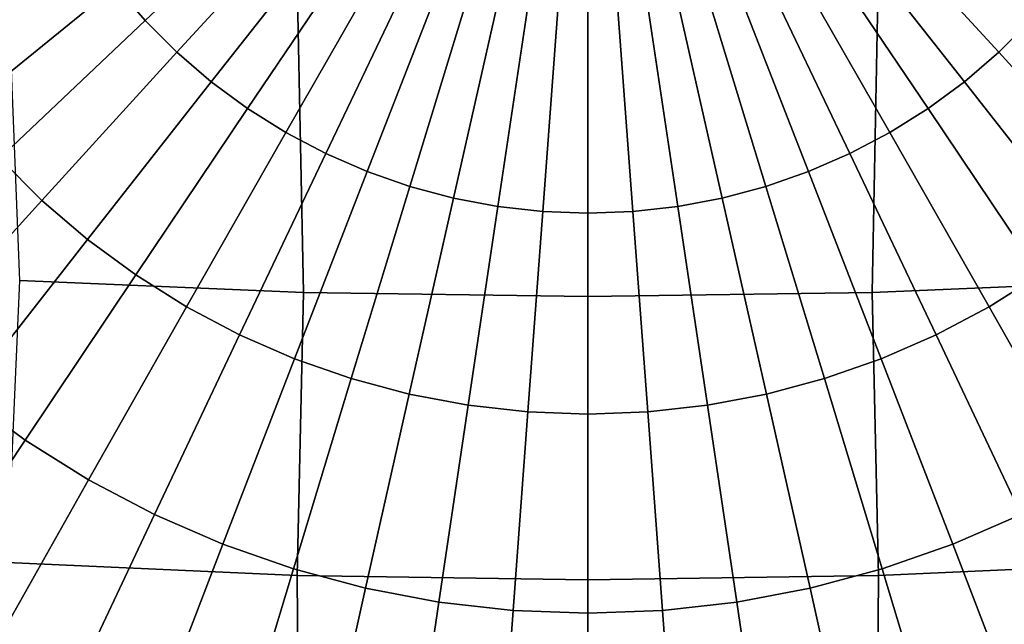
# Model space of a CAD drawing. Header units: metres. Extents: x -109 to 109, y -100 to 58.
# Tile 204 of 642: x -1.61 to 1.18, y -92.11 to -90.4. Entities that reach past the tile are written whole.
import ezdxf

# ---------------------------------------------------------------- set-up
doc = ezdxf.new("R2010")
doc.units = ezdxf.units.M
doc.layers.add('solid_21_062_100_XXX', color=7, linetype='CONTINUOUS')

msp = doc.modelspace()

# ---------------------------------------------------------------- linework, layer by layer
at = {"layer": 'solid_21_062_100_XXX'}
for points in [[(-0.895418, -89.941681, -22.104429), (-0.839552, -90.006447, -22.108925), (-1.257117, -90.398659, -22.053604), (-1.34077, -90.301689, -22.046875)], [(0.839552, -90.006447, -22.108925), (0.895418, -89.941681, -22.104429), (1.34077, -90.301689, -22.046875), (1.257117, -90.398659, -22.053604)], [(-0.839552, -90.006447, -22.108925), (-0.77899, -90.066864, -22.113117), (-1.166434, -90.489128, -22.059883), (-1.257117, -90.398659, -22.053604)], [(0.77899, -90.066864, -22.113117), (0.839552, -90.006447, -22.108925), (1.257117, -90.398659, -22.053604), (1.166434, -90.489128, -22.059883)], [(-0.77899, -90.066864, -22.113117), (-0.714072, -90.122597, -22.116985), (-1.069228, -90.572578, -22.065676), (-1.166434, -90.489128, -22.059883)], [(0.714072, -90.122597, -22.116985), (0.77899, -90.066864, -22.113117), (1.166434, -90.489128, -22.059883), (1.069228, -90.572578, -22.065676)], [(-1.485155, -90.090424, -22.032211), (-1.416924, -90.198753, -22.03973), (-1.882877, -90.523628, -21.947023), (-1.973545, -90.379677, -21.937033)], [(-0.714072, -90.122597, -22.116985), (-0.645161, -90.173332, -22.120506), (-0.966043, -90.648552, -22.070948), (-1.069228, -90.572578, -22.065676)], [(0.645161, -90.173332, -22.120506), (0.714072, -90.122597, -22.116985), (1.069228, -90.572578, -22.065676), (0.966043, -90.648552, -22.070948)], [(-0.645161, -90.173332, -22.120506), (-0.572641, -90.218788, -22.123661), (-0.857454, -90.716614, -22.075672), (-0.966043, -90.648552, -22.070948)], [(0.572641, -90.218788, -22.123661), (0.645161, -90.173332, -22.120506), (0.966043, -90.648552, -22.070948), (0.857454, -90.716614, -22.075672)], [(-1.416924, -90.198753, -22.03973), (-1.34077, -90.301689, -22.046875), (-1.78168, -90.660423, -21.956518), (-1.882877, -90.523628, -21.947023)], [(-0.572641, -90.218788, -22.123661), (-0.49692, -90.258713, -22.126432), (-0.744071, -90.776398, -22.079821), (-0.857454, -90.716614, -22.075672)], [(0.49692, -90.258713, -22.126432), (0.572641, -90.218788, -22.123661), (0.857454, -90.716614, -22.075672), (0.744071, -90.776398, -22.079821)], [(-0.49692, -90.258713, -22.126432), (-0.418419, -90.292877, -22.128803), (-0.626527, -90.82756, -22.083372), (-0.744071, -90.776398, -22.079821)], [(0.418419, -90.292877, -22.128803), (0.49692, -90.258713, -22.126432), (0.744071, -90.776398, -22.079821), (0.626527, -90.82756, -22.083372)], [(-1.34077, -90.301689, -22.046875), (-1.257117, -90.398659, -22.053604), (-1.670518, -90.789284, -21.965462), (-1.78168, -90.660423, -21.956518)], [(-0.80738, -91.171432, 18.383917), (-0.82393, -90.333626, 19.471392), (-1.646662, -90.298286, 19.443331), (-1.613629, -91.136925, 18.358192)], [(-0.418419, -90.292877, -22.128803), (-0.337578, -90.321098, -22.130762), (-0.505478, -90.869812, -22.086304), (-0.626527, -90.82756, -22.083372)], [(0.337578, -90.321098, -22.130762), (0.418419, -90.292877, -22.128803), (0.626527, -90.82756, -22.083372), (0.505478, -90.869812, -22.086304)], [(0.807157, -91.17144, 18.383921), (1.613405, -91.13694, 18.358202), (1.646465, -90.298302, 19.443338), (0.823732, -90.333626, 19.471397)], [(-0.80738, -91.171432, 18.383917), (-0.000112, -91.182945, 18.392502), (-0.000099, -90.345413, 19.480757), (-0.82393, -90.333626, 19.471392)], [(-0.337578, -90.321098, -22.130762), (-0.254849, -90.343216, -22.132298), (-0.381603, -90.902924, -22.088602), (-0.505478, -90.869812, -22.086304)], [(-0.254849, -90.343216, -22.132298), (-0.170696, -90.3591, -22.1334), (-0.255594, -90.926712, -22.090254), (-0.381603, -90.902924, -22.088602)], [(-0.000112, -91.182945, 18.392502), (0.807157, -91.17144, 18.383921), (0.823732, -90.333626, 19.471397), (-0.000099, -90.345413, 19.480757)], [(0.170696, -90.3591, -22.1334), (0.254849, -90.343216, -22.132298), (0.381603, -90.902924, -22.088602), (0.255594, -90.926712, -22.090254)], [(0.254849, -90.343216, -22.132298), (0.337578, -90.321098, -22.130762), (0.505478, -90.869812, -22.086304), (0.381603, -90.902924, -22.088602)], [(-0.170696, -90.3591, -22.1334), (-0.085587, -90.368668, -22.134064), (-0.128155, -90.94104, -22.091248), (-0.255594, -90.926712, -22.090254)], [(-0.085587, -90.368668, -22.134064), (0, -90.371857, -22.134285), (0, -90.945824, -22.091579), (-0.128155, -90.94104, -22.091248)], [(0.128155, -90.94104, -22.091248), (0, -90.945824, -22.091579), (0, -90.371857, -22.134285), (0.085587, -90.368668, -22.134064)], [(0.085587, -90.368668, -22.134064), (0.170696, -90.3591, -22.1334), (0.255594, -90.926712, -22.090254), (0.128155, -90.94104, -22.091248)], [(-1.257117, -90.398659, -22.053604), (-1.166434, -90.489128, -22.059883), (-1.550014, -90.9095, -21.973804), (-1.670518, -90.789284, -21.965462)], [(1.166434, -90.489128, -22.059883), (1.257117, -90.398659, -22.053604), (1.670518, -90.789284, -21.965462), (1.550014, -90.9095, -21.973804)], [(-1.166434, -90.489128, -22.059883), (-1.069228, -90.572578, -22.065676), (-1.420842, -91.020393, -21.981501), (-1.550014, -90.9095, -21.973804)], [(1.069228, -90.572578, -22.065676), (1.166434, -90.489128, -22.059883), (1.550014, -90.9095, -21.973804), (1.420842, -91.020393, -21.981501)], [(-1.069228, -90.572578, -22.065676), (-0.966043, -90.648552, -22.070948), (-1.283724, -91.121346, -21.988508), (-1.420842, -91.020393, -21.981501)], [(0.966043, -90.648552, -22.070948), (1.069228, -90.572578, -22.065676), (1.420842, -91.020393, -21.981501), (1.283724, -91.121346, -21.988508)], [(-0.966043, -90.648552, -22.070948), (-0.857454, -90.716614, -22.075672), (-1.139427, -91.2118, -21.994785), (-1.283724, -91.121346, -21.988508)], [(0.857454, -90.716614, -22.075672), (0.966043, -90.648552, -22.070948), (1.283724, -91.121346, -21.988508), (1.139427, -91.2118, -21.994785)], [(-0.857454, -90.716614, -22.075672), (-0.744071, -90.776398, -22.079821), (-0.988758, -91.291237, -22.000298), (-1.139427, -91.2118, -21.994785)], [(0.744071, -90.776398, -22.079821), (0.857454, -90.716614, -22.075672), (1.139427, -91.2118, -21.994785), (0.988758, -91.291237, -22.000298)], [(-1.670518, -90.789284, -21.965462), (-1.550014, -90.9095, -21.973804), (-1.92846, -91.326576, -21.855165), (-2.078385, -91.17701, -21.844786)], [(-0.744071, -90.776398, -22.079821), (-0.626527, -90.82756, -22.083372), (-0.832559, -91.359222, -22.005016), (-0.988758, -91.291237, -22.000298)], [(0.626527, -90.82756, -22.083372), (0.744071, -90.776398, -22.079821), (0.988758, -91.291237, -22.000298), (0.832559, -91.359222, -22.005016)], [(-0.626527, -90.82756, -22.083372), (-0.505478, -90.869812, -22.086304), (-0.671704, -91.415375, -22.008913), (-0.832559, -91.359222, -22.005016)], [(0.505478, -90.869812, -22.086304), (0.626527, -90.82756, -22.083372), (0.832559, -91.359222, -22.005016), (0.671704, -91.415375, -22.008913)], [(-0.505478, -90.869812, -22.086304), (-0.381603, -90.902924, -22.088602), (-0.507093, -91.459373, -22.011969), (-0.671704, -91.415375, -22.008913)], [(0.381603, -90.902924, -22.088602), (0.505478, -90.869812, -22.086304), (0.671704, -91.415375, -22.008913), (0.507093, -91.459373, -22.011969)], [(-0.381603, -90.902924, -22.088602), (-0.255594, -90.926712, -22.090254), (-0.339646, -91.490982, -22.014162), (-0.507093, -91.459373, -22.011969)], [(0.255594, -90.926712, -22.090254), (0.381603, -90.902924, -22.088602), (0.507093, -91.459373, -22.011969), (0.339646, -91.490982, -22.014162)], [(-1.550014, -90.9095, -21.973804), (-1.420842, -91.020393, -21.981501), (-1.767749, -91.464546, -21.864742), (-1.92846, -91.326576, -21.855165)], [(-0.255594, -90.926712, -22.090254), (-0.128155, -90.94104, -22.091248), (-0.170299, -91.510017, -22.015482), (-0.339646, -91.490982, -22.014162)], [(0.128155, -90.94104, -22.091248), (0.255594, -90.926712, -22.090254), (0.339646, -91.490982, -22.014162), (0.170299, -91.510017, -22.015482)], [(-0.128155, -90.94104, -22.091248), (0, -90.945824, -22.091579), (0, -91.516373, -22.015924), (-0.170299, -91.510017, -22.015482)], [(0.170299, -91.510017, -22.015482), (0, -91.516373, -22.015924), (0, -90.945824, -22.091579), (0.128155, -90.94104, -22.091248)], [(-1.420842, -91.020393, -21.981501), (-1.283724, -91.121346, -21.988508), (-1.597153, -91.590157, -21.873459), (-1.767749, -91.464546, -21.864742)], [(-1.283724, -91.121346, -21.988508), (-1.139427, -91.2118, -21.994785), (-1.417625, -91.70269, -21.881269), (-1.597153, -91.590157, -21.873459)], [(1.139427, -91.2118, -21.994785), (1.283724, -91.121346, -21.988508), (1.597153, -91.590157, -21.873459), (1.417625, -91.70269, -21.881269)], [(-1.648931, -91.93808, 17.245081), (-0.824922, -91.974678, 17.270664), (-0.80738, -91.171432, 18.383917), (-1.613629, -91.136925, 18.358192)], [(1.649253, -91.938065, 17.245068), (1.613405, -91.13694, 18.358202), (0.807157, -91.17144, 18.383921), (0.825244, -91.974663, 17.270657)], [(-0.824922, -91.974678, 17.270664), (0.000161, -91.986877, 17.279198), (-0.000112, -91.182945, 18.392502), (-0.80738, -91.171432, 18.383917)], [(0.825244, -91.974663, 17.270657), (0.807157, -91.17144, 18.383921), (-0.000112, -91.182945, 18.392502), (0.000161, -91.986877, 17.279198)], [(-1.139427, -91.2118, -21.994785), (-0.988758, -91.291237, -22.000298), (-1.230169, -91.801521, -21.888128), (-1.417625, -91.70269, -21.881269)], [(0.988758, -91.291237, -22.000298), (1.139427, -91.2118, -21.994785), (1.417625, -91.70269, -21.881269), (1.230169, -91.801521, -21.888128)], [(-0.988758, -91.291237, -22.000298), (-0.832559, -91.359222, -22.005016), (-1.035833, -91.886108, -21.893999), (-1.230169, -91.801521, -21.888128)], [(0.832559, -91.359222, -22.005016), (0.988758, -91.291237, -22.000298), (1.230169, -91.801521, -21.888128), (1.035833, -91.886108, -21.893999)], [(-0.832559, -91.359222, -22.005016), (-0.671704, -91.415375, -22.008913), (-0.835705, -91.955971, -21.898848), (-1.035833, -91.886108, -21.893999)], [(0.671704, -91.415375, -22.008913), (0.832559, -91.359222, -22.005016), (1.035833, -91.886108, -21.893999), (0.835705, -91.955971, -21.898848)], [(-0.671704, -91.415375, -22.008913), (-0.507093, -91.459373, -22.011969), (-0.630902, -92.010712, -21.902647), (-0.835705, -91.955971, -21.898848)], [(0.507093, -91.459373, -22.011969), (0.671704, -91.415375, -22.008913), (0.835705, -91.955971, -21.898848), (0.630902, -92.010712, -21.902647)], [(-1.767749, -91.464546, -21.864742), (-1.597153, -91.590157, -21.873459), (-1.905292, -92.053421, -21.726183), (-2.108801, -91.90358, -21.715784)], [(-0.507093, -91.459373, -22.011969), (-0.339646, -91.490982, -22.014162), (-0.422572, -92.050034, -21.905376), (-0.630902, -92.010712, -21.902647)], [(0.339646, -91.490982, -22.014162), (0.507093, -91.459373, -22.011969), (0.630902, -92.010712, -21.902647), (0.422572, -92.050034, -21.905376)], [(-0.339646, -91.490982, -22.014162), (-0.170299, -91.510017, -22.015482), (-0.211878, -92.073715, -21.907021), (-0.422572, -92.050034, -21.905376)], [(0.170299, -91.510017, -22.015482), (0.339646, -91.490982, -22.014162), (0.422572, -92.050034, -21.905376), (0.211878, -92.073715, -21.907021)], [(-0.170299, -91.510017, -22.015482), (0, -91.516373, -22.015924), (0, -92.081627, -21.90757), (-0.211878, -92.073715, -21.907021)], [(0.211878, -92.073715, -21.907021), (0, -92.081627, -21.90757), (0, -91.516373, -22.015924), (0.170299, -91.510017, -22.015482)], [(-1.597153, -91.590157, -21.873459), (-1.417625, -91.70269, -21.881269), (-1.691127, -92.18766, -21.7355), (-1.905292, -92.053421, -21.726183)], [(-1.417625, -91.70269, -21.881269), (-1.230169, -91.801521, -21.888128), (-1.467505, -92.305565, -21.743683), (-1.691127, -92.18766, -21.7355)], [(-1.230169, -91.801521, -21.888128), (-1.035833, -91.886108, -21.893999), (-1.235676, -92.406471, -21.750687), (-1.467505, -92.305565, -21.743683)], [(1.035833, -91.886108, -21.893999), (1.230169, -91.801521, -21.888128), (1.467505, -92.305565, -21.743683), (1.235676, -92.406471, -21.750687)], [(-1.035833, -91.886108, -21.893999), (-0.835705, -91.955971, -21.898848), (-0.996937, -92.489807, -21.75647), (-1.235676, -92.406471, -21.750687)], [(0.835705, -91.955971, -21.898848), (1.035833, -91.886108, -21.893999), (1.235676, -92.406471, -21.750687), (0.996937, -92.489807, -21.75647)], [(-0.8194, -92.744263, 16.133886), (-0.824922, -91.974678, 17.270664), (-1.648931, -91.93808, 17.245081), (-1.637708, -92.707664, 16.109928)], [(0.819293, -92.744263, 16.133888), (1.637601, -92.707664, 16.109932), (1.649253, -91.938065, 17.245068), (0.825244, -91.974663, 17.270657)], [(-0.835705, -91.955971, -21.898848), (-0.630902, -92.010712, -21.902647), (-0.752622, -92.555115, -21.761003), (-0.996937, -92.489807, -21.75647)], [(0.630902, -92.010712, -21.902647), (0.835705, -91.955971, -21.898848), (0.996937, -92.489807, -21.75647), (0.752622, -92.555115, -21.761003)], [(-0.8194, -92.744263, 16.133886), (-0.000053, -92.75647, 16.14188), (0.000161, -91.986877, 17.279198), (-0.824922, -91.974678, 17.270664)], [(-0.000053, -92.75647, 16.14188), (0.819293, -92.744263, 16.133888), (0.825244, -91.974663, 17.270657), (0.000161, -91.986877, 17.279198)], [(-0.630902, -92.010712, -21.902647), (-0.422572, -92.050034, -21.905376), (-0.504099, -92.602028, -21.764259), (-0.752622, -92.555115, -21.761003)], [(0.422572, -92.050034, -21.905376), (0.630902, -92.010712, -21.902647), (0.752622, -92.555115, -21.761003), (0.504099, -92.602028, -21.764259)], [(-0.422572, -92.050034, -21.905376), (-0.211878, -92.073715, -21.907021), (-0.252756, -92.63028, -21.76622), (-0.504099, -92.602028, -21.764259)], [(0.211878, -92.073715, -21.907021), (0.422572, -92.050034, -21.905376), (0.504099, -92.602028, -21.764259), (0.252756, -92.63028, -21.76622)], [(-0.211878, -92.073715, -21.907021), (0, -92.081627, -21.90757), (0, -92.639709, -21.766874), (-0.252756, -92.63028, -21.76622)], [(0.252756, -92.63028, -21.76622), (0, -92.639709, -21.766874), (0, -92.081627, -21.90757), (0.211878, -92.073715, -21.907021)]]:
    msp.add_3dface(points, dxfattribs=at)

doc.saveas('drawing.dxf')
